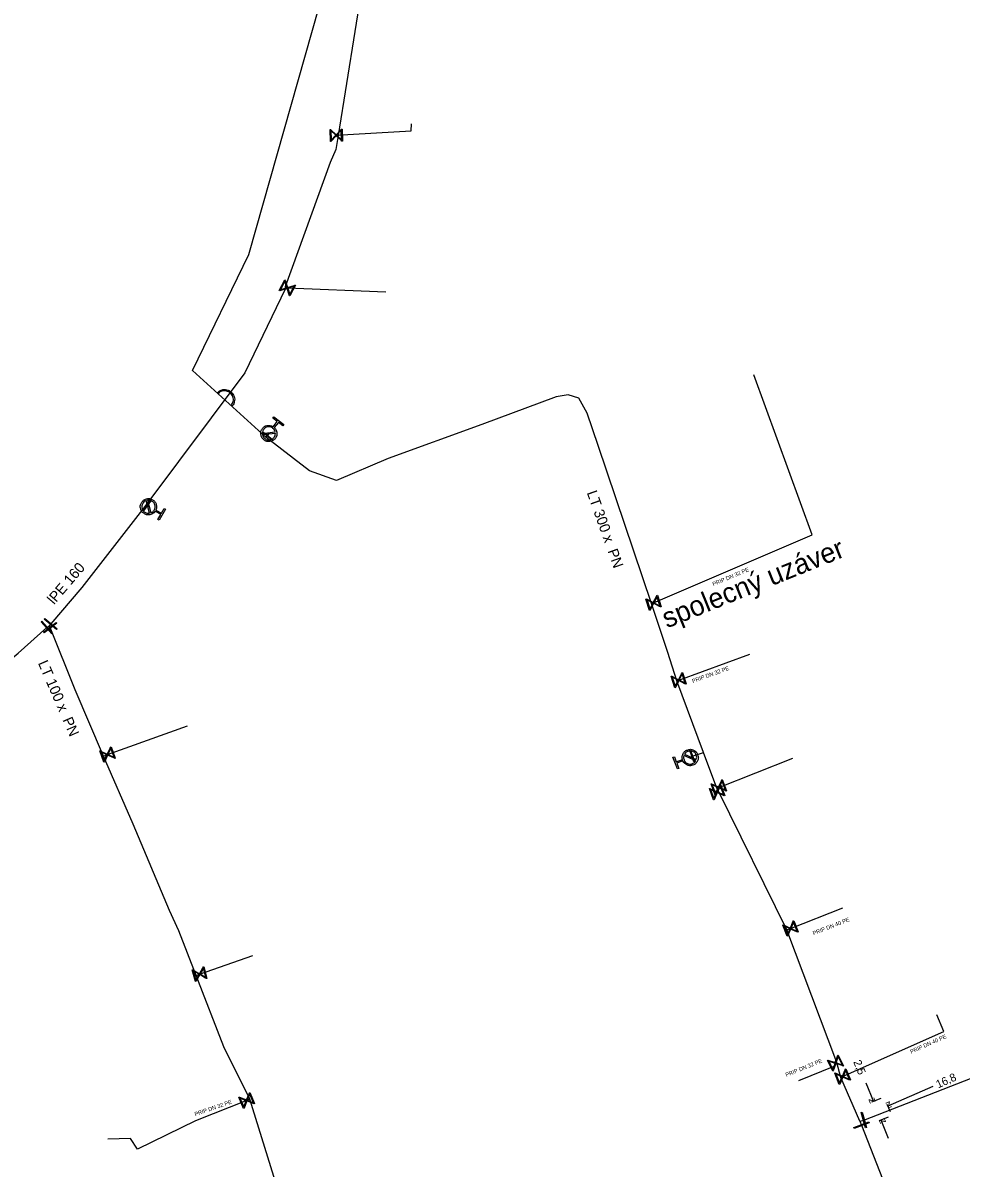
# Model space of a CAD drawing. Extents: x -643544 to -637295, y -1119190 to -1111715.
# Drawn here: x -641490 to -641372.7, y -1114007.6 to -1113864.5 of the extents above; entities that cross this region are included whole.
import ezdxf

# ---------------------------------------------------------------- set-up
doc = ezdxf.new("R2010")
doc.units = 0
for name, color, linetype in [('Default', 7, 'Continuous'), ('VP Hydrant', 7, 'Continuous'), ('VP Kótování', 7, 'Continuous'), ('VP Nepropojené křížení', 7, 'Continuous'), ('VP Popis nerozlišený', 7, 'Continuous'), ('VP Popis přípojky', 7, 'Continuous'), ('VP Přípojka', 7, 'Continuous'), ('VP Řad', 7, 'Continuous'), ('VP Řad - popis', 7, 'Continuous'), ('VP Šoupě', 7, 'Continuous')]:
    doc.layers.add(name, color=color, linetype=linetype)

msp = doc.modelspace()

# ---------------------------------------------------------------- linework, layer by layer
at = {"layer": 'Default'}
for points in [[(-641465.7, -1113910.77), (-641465.48, -1113910.53), (-641465.16, -1113910.42), (-641464.83, -1113910.31), (-641464.5, -1113910.39), (-641464.17, -1113910.47), (-641463.94, -1113910.69), (-641463.71, -1113910.9), (-641463.59, -1113911.22), (-641463.48, -1113911.54), (-641463.56, -1113911.87), (-641463.63, -1113912.21), (-641463.85, -1113912.45)], [(-641463.97, -1113912.35), (-641463.78, -1113912.13), (-641463.71, -1113911.84), (-641463.64, -1113911.55), (-641463.74, -1113911.27), (-641463.84, -1113910.99), (-641464.04, -1113910.8), (-641464.25, -1113910.62), (-641464.54, -1113910.54), (-641464.83, -1113910.47), (-641465.11, -1113910.57), (-641465.39, -1113910.66), (-641465.59, -1113910.88)], [(-641458.56, -1113915.11), (-641458.29, -1113915.35), (-641458.25, -1113915.72), (-641458.2, -1113916.13), (-641458.45, -1113916.46), (-641458.71, -1113916.78), (-641459.12, -1113916.83), (-641459.53, -1113916.88), (-641459.85, -1113916.63), (-641460.18, -1113916.38), (-641460.23, -1113915.97), (-641460.28, -1113915.56), (-641460.03, -1113915.23), (-641459.77, -1113914.9), (-641459.36, -1113914.85), (-641459, -1113914.8), (-641458.7, -1113915)], [(-641458.45, -1113915.65), (-641458.51, -1113915.38), (-641458.74, -1113915.2), (-641459.01, -1113914.99), (-641459.34, -1113915.03), (-641459.67, -1113915.07), (-641459.88, -1113915.34), (-641460.06, -1113915.57), (-641460.05, -1113915.85)], [(-641460.03, -1113916.03), (-641459.97, -1113916.3), (-641459.74, -1113916.48), (-641459.47, -1113916.69), (-641459.14, -1113916.64), (-641458.81, -1113916.6), (-641458.6, -1113916.34), (-641458.42, -1113916.11), (-641458.42, -1113915.83)], [(-641473.47, -1113925.57), (-641473.67, -1113925.87), (-641474.03, -1113925.97), (-641474.43, -1113926.07), (-641474.79, -1113925.87), (-641475.15, -1113925.66), (-641475.26, -1113925.26), (-641475.36, -1113924.86), (-641475.16, -1113924.5), (-641474.95, -1113924.14), (-641474.55, -1113924.03), (-641474.15, -1113923.92), (-641473.8, -1113924.13), (-641473.43, -1113924.34), (-641473.32, -1113924.73), (-641473.22, -1113925.09), (-641473.38, -1113925.41)], [(-641474.59, -1113924.24), (-641474.85, -1113924.34), (-641474.99, -1113924.6), (-641475.16, -1113924.89), (-641475.07, -1113925.21), (-641474.98, -1113925.54), (-641474.69, -1113925.7), (-641474.44, -1113925.85), (-641474.16, -1113925.8)], [(-641473.99, -1113925.76), (-641473.73, -1113925.66), (-641473.58, -1113925.4), (-641473.41, -1113925.11), (-641473.5, -1113924.78), (-641473.59, -1113924.46), (-641473.88, -1113924.29), (-641474.14, -1113924.15), (-641474.41, -1113924.19)], [(-641407.57, -1113956.6), (-641407.66, -1113956.26), (-641407.51, -1113955.92), (-641407.34, -1113955.55), (-641406.95, -1113955.4), (-641406.56, -1113955.26), (-641406.18, -1113955.43), (-641405.81, -1113955.6), (-641405.66, -1113955.99), (-641405.52, -1113956.38), (-641405.69, -1113956.75), (-641405.86, -1113957.13), (-641406.25, -1113957.28), (-641406.64, -1113957.42), (-641407.01, -1113957.25), (-641407.35, -1113957.1), (-641407.5, -1113956.77)], [(-641405.83, -1113956.59), (-641405.74, -1113956.33), (-641405.84, -1113956.06), (-641405.96, -1113955.74), (-641406.26, -1113955.6), (-641406.57, -1113955.46), (-641406.89, -1113955.58), (-641407.16, -1113955.68), (-641407.3, -1113955.92)], [(-641407.37, -1113956.09), (-641407.46, -1113956.35), (-641407.36, -1113956.63), (-641407.24, -1113956.94), (-641406.94, -1113957.08), (-641406.63, -1113957.22), (-641406.32, -1113957.1), (-641406.04, -1113957), (-641405.9, -1113956.76)]]:
    msp.add_open_spline(points, degree=3, dxfattribs=at)
at = {"layer": 'VP Hydrant'}
for points in [[(-641458.7, -1113915), (-641458.2, -1113914.35), (-641458.74, -1113913.93), (-641458.63, -1113913.78), (-641457.39, -1113914.74), (-641457.51, -1113914.89), (-641458.05, -1113914.46), (-641458.56, -1113915.11)], [(-641460.05, -1113915.85), (-641458.45, -1113915.65)], [(-641458.42, -1113915.83), (-641460.03, -1113916.03)], [(-641474.16, -1113925.8), (-641474.59, -1113924.24)], [(-641474.41, -1113924.19), (-641473.99, -1113925.76)], [(-641473.38, -1113925.41), (-641472.67, -1113925.82), (-641472.33, -1113925.22), (-641472.17, -1113925.31), (-641472.94, -1113926.67), (-641473.1, -1113926.58), (-641472.76, -1113925.98), (-641473.47, -1113925.57)], [(-641407.3, -1113955.92), (-641405.83, -1113956.59)], [(-641407.5, -1113956.77), (-641408.27, -1113957.06), (-641408.03, -1113957.71), (-641408.2, -1113957.77), (-641408.75, -1113956.31), (-641408.57, -1113956.24), (-641408.33, -1113956.89), (-641407.57, -1113956.6)], [(-641405.9, -1113956.76), (-641407.37, -1113956.09)]]:
    msp.add_lwpolyline(points, dxfattribs=at)
at = {"layer": 'VP Kótování'}
for points in [[(-641384.63, -1113997), (-641383.69, -1113999.32)], [(-641376.27, -1113997.43), (-641381.89, -1113999.92)], [(-641382.77, -1113998.95), (-641383.92, -1113999.41)], [(-641381.58, -1114000.62), (-641381.99, -1113999.69)], [(-641381.84, -1114001.27), (-641382.99, -1114001.73)], [(-641381.82, -1114003.95), (-641382.75, -1114001.64)]]:
    msp.add_lwpolyline(points, dxfattribs=at)
at = {"layer": 'VP Nepropojené křížení'}
for points in [[(-641465.59, -1113910.88), (-641465.7, -1113910.77)], [(-641463.85, -1113912.45), (-641463.97, -1113912.35)]]:
    msp.add_lwpolyline(points, dxfattribs=at)
at = {"layer": 'VP Přípojka'}
for points in [[(-641450.6, -1113878.62), (-641450.83, -1113878.57), (-641441.47, -1113878.03), (-641441.43, -1113877.16)], [(-641457.2, -1113897.51), (-641456.93, -1113897.65), (-641444.61, -1113898.13)], [(-641411.41, -1113937.11), (-641411.18, -1113937.01), (-641391.37, -1113928.5), (-641398.63, -1113908.53)], [(-641459.24, -1113915.84), (-641459.43, -1113916.12), (-641459.61, -1113916.31)], [(-641474.73, -1113924.98), (-641474.5, -1113924.88), (-641474.29, -1113925)], [(-641408.26, -1113946.76), (-641408.02, -1113946.67), (-641399.15, -1113943.44)], [(-641479.89, -1113956.15), (-641479.41, -1113955.98), (-641469.39, -1113952.37)], [(-641406.6, -1113956.34), (-641406.34, -1113956.17), (-641404.92, -1113955.73)], [(-641403.25, -1113960.16), (-641403.02, -1113960.07), (-641393.77, -1113956.43)], [(-641394.52, -1113977.89), (-641394.06, -1113977.71), (-641387.5, -1113975.12)], [(-641468.34, -1113983.56), (-641467.9, -1113983.41), (-641461.26, -1113981.08)], [(-641387.79, -1113996.32), (-641387.55, -1113996.21), (-641374.89, -1113990.57), (-641375.79, -1113988.51)], [(-641388.28, -1113994.45), (-641388.44, -1113994.53), (-641388.65, -1113994.96), (-641393.08, -1113996.75)], [(-641461.62, -1113999.02), (-641462.01, -1113999.19), (-641468.39, -1114001.75), (-641475.67, -1114005.27), (-641476.53, -1114003.96), (-641479.36, -1114004.01)]]:
    msp.add_lwpolyline(points, dxfattribs=at)
at = {"layer": 'VP Řad'}
for points in [[(-641468.78, -1113907.98), (-641461.73, -1113893.5), (-641452.92, -1113862.37), (-641451.99, -1113813.02), (-641453.86, -1113784.69), (-641457.46, -1113767.21), (-641459.39, -1113751.94)], [(-641446.53, -1113832.24), (-641446.54, -1113832.59), (-641447.45, -1113859.08), (-641450.6, -1113878.62), (-641450.88, -1113880.34), (-641451.59, -1113881.99), (-641457.2, -1113897.51), (-641457.22, -1113897.81), (-641462.25, -1113908.25), (-641474.73, -1113924.98), (-641482.63, -1113935.11), (-641486.5, -1113939.65), (-641486.73, -1113939.91)], [(-641385.39, -1114001.78), (-641387.79, -1113996.32), (-641388.28, -1113994.45), (-641394.52, -1113977.89), (-641403.06, -1113960.56), (-641403.25, -1113960.16), (-641404.92, -1113955.73), (-641408.26, -1113946.76), (-641409.38, -1113943.23), (-641411.41, -1113937.11), (-641418.1, -1113917.34), (-641419.47, -1113913.29), (-641420.51, -1113911.44), (-641421.85, -1113911), (-641423.36, -1113911.27), (-641432.64, -1113914.74), (-641444.33, -1113918.99), (-641450.78, -1113921.72), (-641454.17, -1113920.53), (-641459.61, -1113916.31), (-641468.78, -1113907.98)], [(-641511.81, -1113961.13), (-641490.56, -1113943.28), (-641486.99, -1113940.09), (-641486.73, -1113939.91)], [(-641438.53, -1114062.94), (-641438.84, -1114062.11), (-641443.61, -1114052.56), (-641450.49, -1114049.57), (-641452.94, -1114045.92), (-641455.11, -1114040.53), (-641462.51, -1114020.98), (-641454.73, -1114018.57), (-641458.24, -1114009.89), (-641461.62, -1113999.02), (-641464.87, -1113992.51), (-641468.34, -1113983.56), (-641470.5, -1113978.01), (-641471.65, -1113975.44), (-641476.18, -1113964.68), (-641479.89, -1113956.15), (-641483.43, -1113947.86), (-641486.56, -1113940.11), (-641486.73, -1113939.91)], [(-641385.39, -1114001.78), (-641384.88, -1114001.64), (-641366.01, -1113994.27), (-641361.05, -1113992.01), (-641353.55, -1113988.95)], [(-641385.39, -1114001.78), (-641385.2, -1114002.28), (-641376.64, -1114024.11), (-641360.27, -1114065.87), (-641357.71, -1114071.12)]]:
    msp.add_lwpolyline(points, dxfattribs=at)
at = {"layer": 'VP Šoupě'}
for points in [[(-641450.1, -1113877.8), (-641450.06, -1113879.3), (-641450.12, -1113879.3), (-641450.21, -1113879.21), (-641450.83, -1113878.63), (-641451.49, -1113879.34), (-641451.56, -1113879.34), (-641451.6, -1113877.84), (-641451.54, -1113877.84), (-641450.83, -1113878.51), (-641450.26, -1113877.89), (-641450.17, -1113877.8), (-641450.1, -1113877.8)], [(-641451.47, -1113879.19), (-641450.89, -1113878.57), (-641451.5, -1113878), (-641451.47, -1113879.19)], [(-641450.19, -1113877.96), (-641450.77, -1113878.57), (-641450.15, -1113879.14), (-641450.19, -1113877.96)], [(-641455.92, -1113897.33), (-641456.61, -1113898.66), (-641456.67, -1113898.63), (-641456.7, -1113898.51), (-641456.96, -1113897.71), (-641457.88, -1113898), (-641457.94, -1113897.97), (-641457.25, -1113896.64), (-641457.19, -1113896.67), (-641456.9, -1113897.6), (-641456.1, -1113897.34), (-641455.98, -1113897.3), (-641455.92, -1113897.33)], [(-641457.79, -1113897.88), (-641456.99, -1113897.62), (-641457.24, -1113896.82), (-641457.79, -1113897.88)], [(-641456.08, -1113897.42), (-641456.87, -1113897.68), (-641456.62, -1113898.48), (-641456.08, -1113897.42)], [(-641459.99, -1113915.62), (-641458.81, -1113916.54), (-641458.87, -1113916.62), (-641460.05, -1113915.7), (-641459.99, -1113915.62)], [(-641474.98, -1113925.46), (-641474.09, -1113924.25), (-641474.02, -1113924.3), (-641474.91, -1113925.51), (-641474.98, -1113925.46)], [(-641410.7, -1113936.06), (-641410.23, -1113937.49), (-641410.3, -1113937.51), (-641410.41, -1113937.45), (-641411.16, -1113937.07), (-641411.6, -1113937.94), (-641411.66, -1113937.96), (-641412.13, -1113936.53), (-641412.06, -1113936.51), (-641411.2, -1113936.95), (-641410.82, -1113936.2), (-641410.76, -1113936.09), (-641410.7, -1113936.06)], [(-641411.62, -1113937.78), (-641411.24, -1113937.03), (-641411.99, -1113936.65), (-641411.62, -1113937.78)], [(-641410.74, -1113936.24), (-641411.12, -1113936.99), (-641410.37, -1113937.37), (-641410.74, -1113936.24)], [(-641487.61, -1113939.3), (-641486.28, -1113940.79), (-641486.37, -1113940.88), (-641487.7, -1113939.39), (-641487.61, -1113939.3)], [(-641487.4, -1113940.66), (-641485.8, -1113939.46), (-641485.72, -1113939.56), (-641487.32, -1113940.76), (-641487.4, -1113940.66)], [(-641487.22, -1113938.95), (-641485.7, -1113940.25), (-641485.78, -1113940.35), (-641487.3, -1113939.05), (-641487.22, -1113938.95)], [(-641407.54, -1113945.73), (-641407.08, -1113947.15), (-641407.14, -1113947.17), (-641407.25, -1113947.11), (-641408, -1113946.73), (-641408.44, -1113947.59), (-641408.5, -1113947.61), (-641408.96, -1113946.19), (-641408.9, -1113946.17), (-641408.04, -1113946.61), (-641407.66, -1113945.86), (-641407.6, -1113945.75), (-641407.54, -1113945.73)], [(-641407.58, -1113945.9), (-641407.96, -1113946.65), (-641407.21, -1113947.03), (-641407.58, -1113945.9)], [(-641408.46, -1113947.44), (-641408.08, -1113946.69), (-641408.83, -1113946.31), (-641408.46, -1113947.44)], [(-641478.96, -1113955.01), (-641478.45, -1113956.43), (-641478.51, -1113956.45), (-641478.63, -1113956.39), (-641479.39, -1113956.03), (-641479.8, -1113956.91), (-641479.86, -1113956.93), (-641480.37, -1113955.52), (-641480.31, -1113955.5), (-641479.43, -1113955.92), (-641479.08, -1113955.16), (-641479.02, -1113955.04), (-641478.96, -1113955.01)], [(-641479.83, -1113956.76), (-641479.47, -1113956), (-641480.23, -1113955.64), (-641479.83, -1113956.76)], [(-641479, -1113955.19), (-641479.35, -1113955.95), (-641478.59, -1113956.31), (-641479, -1113955.19)], [(-641406.56, -1113955.45), (-641406.03, -1113956.86), (-641406.12, -1113956.89), (-641406.65, -1113955.48), (-641406.56, -1113955.45)], [(-641402.79, -1113959.7), (-641402.27, -1113961.1), (-641402.33, -1113961.13), (-641402.45, -1113961.07), (-641403.21, -1113960.72), (-641403.61, -1113961.61), (-641403.67, -1113961.63), (-641404.2, -1113960.22), (-641404.14, -1113960.2), (-641403.25, -1113960.61), (-641402.91, -1113959.84), (-641402.86, -1113959.72), (-641402.79, -1113959.7)], [(-641402.58, -1113959.1), (-641402.05, -1113960.51), (-641402.12, -1113960.53), (-641402.23, -1113960.48), (-641403, -1113960.13), (-641403.4, -1113961.01), (-641403.46, -1113961.03), (-641403.98, -1113959.63), (-641403.92, -1113959.61), (-641403.04, -1113960.01), (-641402.69, -1113959.25), (-641402.64, -1113959.13), (-641402.58, -1113959.1)], [(-641403.43, -1113960.86), (-641403.08, -1113960.09), (-641403.84, -1113959.74), (-641403.43, -1113960.86)], [(-641402.83, -1113959.88), (-641403.17, -1113960.64), (-641402.41, -1113960.99), (-641402.83, -1113959.88)], [(-641402.61, -1113959.29), (-641402.96, -1113960.05), (-641402.2, -1113960.39), (-641402.61, -1113959.29)], [(-641403.64, -1113961.45), (-641403.29, -1113960.69), (-641404.06, -1113960.34), (-641403.64, -1113961.45)], [(-641393.64, -1113976.74), (-641393.09, -1113978.13), (-641393.15, -1113978.16), (-641393.27, -1113978.1), (-641394.04, -1113977.77), (-641394.43, -1113978.66), (-641394.49, -1113978.68), (-641395.03, -1113977.28), (-641394.97, -1113977.26), (-641394.08, -1113977.65), (-641393.75, -1113976.88), (-641393.7, -1113976.76), (-641393.64, -1113976.74)], [(-641394.46, -1113978.5), (-641394.12, -1113977.73), (-641394.89, -1113977.39), (-641394.46, -1113978.5)], [(-641393.67, -1113976.92), (-641394, -1113977.69), (-641393.23, -1113978.02), (-641393.67, -1113976.92)], [(-641467.37, -1113982.49), (-641466.98, -1113983.94), (-641467.05, -1113983.96), (-641467.16, -1113983.89), (-641467.88, -1113983.47), (-641468.37, -1113984.31), (-641468.43, -1113984.33), (-641468.82, -1113982.88), (-641468.75, -1113982.86), (-641467.91, -1113983.35), (-641467.49, -1113982.62), (-641467.43, -1113982.51), (-641467.37, -1113982.49)], [(-641468.38, -1113984.16), (-641467.96, -1113983.43), (-641468.69, -1113983), (-641468.38, -1113984.16)], [(-641467.42, -1113982.67), (-641467.84, -1113983.39), (-641467.11, -1113983.81), (-641467.42, -1113982.67)], [(-641388.1, -1113993.52), (-641387.43, -1113994.86), (-641387.49, -1113994.89), (-641387.61, -1113994.84), (-641388.4, -1113994.58), (-641388.71, -1113995.51), (-641388.76, -1113995.54), (-641389.44, -1113994.2), (-641389.38, -1113994.17), (-641388.46, -1113994.47), (-641388.2, -1113993.67), (-641388.16, -1113993.55), (-641388.1, -1113993.52)], [(-641388.75, -1113995.36), (-641388.49, -1113994.56), (-641389.29, -1113994.29), (-641388.75, -1113995.36)], [(-641388.12, -1113993.7), (-641388.38, -1113994.5), (-641387.58, -1113994.76), (-641388.12, -1113993.7)], [(-641387.13, -1113995.24), (-641386.58, -1113996.63), (-641386.64, -1113996.66), (-641386.75, -1113996.6), (-641387.53, -1113996.27), (-641387.91, -1113997.16), (-641387.97, -1113997.18), (-641388.52, -1113995.79), (-641388.46, -1113995.76), (-641387.57, -1113996.15), (-641387.24, -1113995.38), (-641387.19, -1113995.26), (-641387.13, -1113995.24)], [(-641387.94, -1113997.01), (-641387.61, -1113996.23), (-641388.38, -1113995.9), (-641387.94, -1113997.01)], [(-641387.16, -1113995.42), (-641387.49, -1113996.19), (-641386.72, -1113996.52), (-641387.16, -1113995.42)], [(-641461.62, -1113998.21), (-641461.02, -1113999.58), (-641461.08, -1113999.61), (-641461.2, -1113999.56), (-641461.98, -1113999.25), (-641462.34, -1114000.15), (-641462.4, -1114000.18), (-641463, -1113998.8), (-641462.93, -1113998.77), (-641462.03, -1113999.13), (-641461.72, -1113998.35), (-641461.68, -1113998.23), (-641461.62, -1113998.21)], [(-641461.64, -1113998.39), (-641461.95, -1113999.17), (-641461.17, -1113999.48), (-641461.64, -1113998.39)], [(-641462.38, -1114000), (-641462.06, -1113999.22), (-641462.85, -1113998.91), (-641462.38, -1114000)], [(-641385.09, -1114000.66), (-641384.55, -1114002.59), (-641384.67, -1114002.62), (-641385.21, -1114000.69), (-641385.09, -1114000.66)], [(-641384.25, -1114001.98), (-641386.11, -1114002.7), (-641386.16, -1114002.58), (-641384.29, -1114001.86), (-641384.25, -1114001.98)]]:
    msp.add_lwpolyline(points, dxfattribs=at)

# ---------------------------------------------------------------- texts
at = {"layer": 'VP Kótování'}
for s, rotation, p in [('2,5', 291.9744, (-641386.23, -1113994.37)), ('16,8', 23.8956, (-641375.61, -1113997.69)), ('z', 291.9744, (-641384.34, -1113999.04)), ('z', 203.8956, (-641381.63, -1113999.26)), ('z', 111.9744, (-641382.1, -1114001.91))]:
    msp.add_text(s, height=1, rotation=rotation, dxfattribs=at).set_placement(p)
at = {"layer": 'VP Popis nerozlišený'}
msp.add_text('spolecný uzáver', height=2.5, rotation=21.9886, dxfattribs=at).set_placement((-641409.5, -1113940.21))
at = {"layer": 'VP Popis přípojky'}
for s, rotation, p in [('PRIP DN 32 PE', 22.8265, (-641403.69, -1113934.92)), ('PRIP DN 32 PE', 19.9914, (-641406.26, -1113947.04)), ('PRIP DN 40 PE', 21.5376, (-641391.17, -1113978.56)), ('PRIP DN 40 PE', 24.0213, (-641378.97, -1113993.36)), ('PRIP DN 32 PE', 21.964, (-641394.57, -1113996.25)), ('PRIP DN 32 PE', 19.1116, (-641468.43, -1114001.16))]:
    msp.add_text(s, height=0.5, rotation=rotation, dxfattribs=at).set_placement(p)
at = {"layer": 'VP Řad - popis'}
for s, rotation, p in [('LT 300 x  PN ', 289.6382, (-641419.53, -1113923.24)), ('lPE 160', 49.5466, (-641486.08, -1113937.3)), ('LT 100 x  PN ', 293.4191, (-641488.12, -1113944.53))]:
    msp.add_text(s, height=1.3, rotation=rotation, dxfattribs=at).set_placement(p)

doc.saveas('drawing.dxf')
